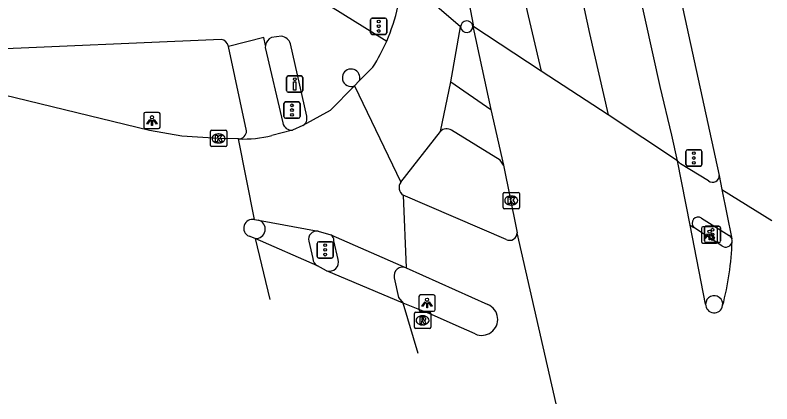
# Model space of a CAD drawing. Extents: x 161772 to 163123, y 383092 to 383917.
# Drawn here: x 163076.32 to 163122.77, y 383627.64 to 383651.51 of the extents above; entities that cross this region are included whole.
import ezdxf

# ---------------------------------------------------------------- set-up
doc = ezdxf.new("R2010")
doc.units = 0
for name, color, linetype in [('IMGEO_Drukknoppaal', 7, 'Continuous'), ('IMGEO_Fietspad_gesloten', 7, 'Continuous'), ('IMGEO_Fietspad_open', 7, 'Continuous'), ('IMGEO_Kolk', 7, 'Continuous'), ('IMGEO_Lichtpunt', 7, 'Continuous'), ('IMGEO_Rijbaan_lokaal_gesloten', 7, 'Continuous'), ('IMGEO_Rijbaan_regionaal_gesloten', 7, 'Continuous'), ('IMGEO_Rioolput', 7, 'Continuous'), ('IMGEO_Verkeersregelinstallatiepaal', 7, 'Continuous'), ('IMGEO_Voetpad_open', 7, 'Continuous')]:
    doc.layers.add(name, color=color, linetype=linetype)

msp = doc.modelspace()

# ---------------------------------------------------------------- linework, layer by layer
at = {"layer": 'IMGEO_Drukknoppaal'}
for p, q in [((163093.086, 383647.779), (163093.876, 383647.779)), ((163093.876, 383647.779), (163093.086, 383647.779)), ((163092.986, 383646.879), (163092.986, 383647.679)), ((163092.986, 383647.679), (163092.986, 383646.879)), ((163093.976, 383647.679), (163093.976, 383646.879)), ((163093.976, 383646.879), (163093.976, 383647.679)), ((163093.876, 383646.779), (163093.086, 383646.779)), ((163093.086, 383646.779), (163093.876, 383646.779))]:
    msp.add_line(p, q, dxfattribs=at)
msp.add_lwpolyline([(163093.556, 383647.404), (163093.556, 383646.904), (163093.406, 383646.904), (163093.406, 383647.404), (163093.556, 383647.404)], dxfattribs=at)
msp.add_circle((163093.481, 383647.569), 0.085, dxfattribs=at)
for centre, start, end in [((163093.086, 383647.679), 90, 180), ((163093.086, 383647.679), 90, 180), ((163093.876, 383647.679), 0, 90), ((163093.876, 383647.679), 360, 90), ((163093.086, 383646.879), 180, 270), ((163093.086, 383646.879), 180, 270), ((163093.876, 383646.879), 270, 0), ((163093.876, 383646.879), 270, 0)]:
    msp.add_arc(centre, 0.1, start, end, dxfattribs=at)
at = {"layer": 'IMGEO_Fietspad_gesloten'}
for points in [[(163094.058, 383656.801), (163095.083, 383652.446), (163099.127, 383649.915)], [(163091.684, 383649.646), (163091.586, 383650.129), (163089.41, 383649.591)], [(163092.666, 383650.223), (163092.054, 383650.138)], [(163088.959, 383650.007), (163073.832, 383649.35)], [(163094.217, 383645.313), (163093.231, 383649.753)]]:
    msp.add_lwpolyline(points, dxfattribs=at)
for centre, radius, start, end in [((163092.393, 383649.498), 0.725, 117.9272, 168.1841), ((163092.527, 383649.481), 0.755, 21.1222, 79.3665), ((163088.914, 383649.506), 0.503, 9.7243, 84.8991), ((163096.944, 383647.66), 0.54, 15.4039, 193.9806), ((163096.946, 383647.665), 0.537, 338.3176, 14.8695), ((163096.942, 383647.666), 0.54, 194.7041, 292.1658), ((163093.707, 383645.177), 0.528, 301.0532, 14.8744)]:
    msp.add_arc(centre, radius, start, end, dxfattribs=at)
at = {"layer": 'IMGEO_Fietspad_open'}
for points in [[(163103.064, 383647.419), (163105.515, 383645.705)], [(163106.296, 383642.298), (163106.1, 383642.595), (163103.112, 383644.44)], [(163117.76, 383638.614), (163117.974, 383638.471)], [(163119.703, 383637.351), (163117.974, 383638.471)], [(163096.157, 383636.504), (163095.891, 383637.654)], [(163099.589, 383635.378), (163099.85, 383634.177), (163100.145, 383633.826)]]:
    msp.add_lwpolyline(points, dxfattribs=at)
for centre, radius, start, end in [((163102.812, 383643.99), 0.541, 56.2709, 135.8425), ((163095.45, 383637.651), 0.441, 0.4306, 57.3343), ((163119.947, 383637.648), 0.385, 230.5209, 355.8543), ((163095.611, 383636.354), 0.566, 252.3394, 15.3821), ((163100.113, 383635.499), 0.538, 67.5676, 193.0107), ((163119.232, 383633.755), 0.527, 350.6972, 178.2827)]:
    msp.add_arc(centre, radius, start, end, dxfattribs=at)
at = {"layer": 'IMGEO_Kolk'}
for p, q in [((163088.306, 383643.511), (163088.306, 383644.363)), ((163088.381, 383644.437), (163089.233, 383644.437)), ((163088.794, 383644.217), (163088.819, 383644.217)), ((163089.307, 383644.363), (163089.307, 383643.511)), ((163088.817, 383643.657), (163088.792, 383643.657)), ((163089.233, 383643.437), (163088.381, 383643.437)), ((163106.272, 383639.696), (163106.272, 383640.548)), ((163106.347, 383640.622), (163107.199, 383640.622)), ((163106.76, 383640.402), (163106.785, 383640.402)), ((163107.273, 383640.548), (163107.273, 383639.696)), ((163107.199, 383639.622), (163106.347, 383639.622)), ((163106.783, 383639.842), (163106.758, 383639.842))]:
    msp.add_line(p, q, dxfattribs=at)
for points in [[(163088.306, 383643.511), (163088.306, 383644.363)], [(163088.381, 383644.437), (163089.233, 383644.437)], [(163088.627, 383644.137), (163088.75, 383644.137), (163088.75, 383643.986), (163088.88, 383644.137), (163089.044, 383644.137), (163088.898, 383643.986), (163089.051, 383643.737), (163088.899, 383643.737), (163088.814, 383643.901), (163088.75, 383643.834), (163088.75, 383643.737), (163088.627, 383643.737), (163088.627, 383644.137)], [(163089.307, 383644.363), (163089.307, 383643.511)], [(163089.233, 383643.437), (163088.381, 383643.437)], [(163106.272, 383639.696), (163106.272, 383640.548)], [(163106.347, 383640.622), (163107.199, 383640.622)], [(163107.273, 383640.548), (163107.273, 383639.696)], [(163106.593, 383640.322), (163106.716, 383640.322), (163106.716, 383640.171), (163106.846, 383640.322), (163107.01, 383640.322), (163106.864, 383640.171), (163107.017, 383639.922), (163106.865, 383639.922), (163106.78, 383640.086), (163106.716, 383640.019), (163106.716, 383639.922), (163106.593, 383639.922), (163106.593, 383640.322)], [(163107.199, 383639.622), (163106.347, 383639.622)]]:
    msp.add_lwpolyline(points, dxfattribs=at)
for centre, start, end in [((163088.383, 383644.361), 91.552, 178.448), ((163088.383, 383644.361), 91.552, 178.448), ((163089.231, 383644.361), 1.552, 88.448), ((163089.231, 383644.361), 1.552, 88.448), ((163088.383, 383643.513), 181.552, 268.448), ((163088.383, 383643.513), 181.552, 268.448), ((163089.231, 383643.513), 271.552, 358.448), ((163089.231, 383643.513), 271.552, 358.448), ((163106.349, 383640.546), 91.552, 178.448), ((163106.349, 383640.546), 91.552, 178.448), ((163107.197, 383640.546), 1.552, 88.448), ((163107.197, 383640.546), 1.552, 88.448), ((163106.349, 383639.698), 181.552, 268.448), ((163106.349, 383639.698), 181.552, 268.448), ((163107.197, 383639.698), 271.552, 358.448), ((163107.197, 383639.698), 271.552, 358.448)]:
    msp.add_arc(centre, 0.0765, start, end, dxfattribs=at)
for centre, major_axis, ratio, start_param, end_param in [((163088.793, 383643.937), (-0.387, 0.002), 0.722429, 4.712389, 7.853982), ((163088.818, 383643.937), (-0.39, 0.002), 0.717154, 1.570796, 4.712389), ((163106.759, 383640.122), (-0.387, 0.002), 0.722429, 4.712389, 7.853982), ((163106.784, 383640.122), (-0.39, 0.002), 0.717154, 1.570796, 4.712389)]:
    msp.add_ellipse(centre, major_axis=major_axis, ratio=ratio, start_param=start_param, end_param=end_param, dxfattribs=at)
at = {"layer": 'IMGEO_Lichtpunt'}
for p, q in [((163085.12, 383645.537), (163084.312, 383645.537)), ((163085.12, 383645.537), (163084.312, 383645.537)), ((163084.218, 383645.442), (163084.218, 383644.635)), ((163084.218, 383645.442), (163084.218, 383644.635)), ((163085.214, 383644.635), (163085.214, 383645.442)), ((163085.214, 383644.635), (163085.214, 383645.442)), ((163084.312, 383644.541), (163085.12, 383644.541)), ((163084.312, 383644.541), (163085.12, 383644.541)), ((163119.349, 383638.51), (163118.541, 383638.51)), ((163119.349, 383638.51), (163118.541, 383638.51)), ((163118.447, 383638.415), (163118.447, 383637.608)), ((163118.447, 383638.415), (163118.447, 383637.608)), ((163119.443, 383637.608), (163119.443, 383638.415)), ((163119.443, 383637.608), (163119.443, 383638.415)), ((163118.541, 383637.514), (163119.349, 383637.514)), ((163118.541, 383637.514), (163119.349, 383637.514)), ((163102.007, 383634.331), (163101.199, 383634.331)), ((163102.007, 383634.331), (163101.199, 383634.331)), ((163101.105, 383634.236), (163101.105, 383633.429)), ((163101.105, 383634.236), (163101.105, 383633.429)), ((163102.101, 383633.429), (163102.101, 383634.236)), ((163102.101, 383633.429), (163102.101, 383634.236)), ((163101.199, 383633.335), (163102.007, 383633.335)), ((163101.199, 383633.335), (163102.007, 383633.335))]:
    msp.add_line(p, q, dxfattribs=at)
for points in [[(163084.592, 383645.106), (163084.631, 383645.078), (163084.443, 383644.816), (163084.405, 383644.843), (163084.592, 383645.106)], [(163084.694, 383645.058), (163084.741, 383645.058), (163084.741, 383644.736), (163084.694, 383644.736), (163084.694, 383645.058)], [(163084.804, 383645.078), (163084.842, 383645.105), (163085.029, 383644.843), (163084.99, 383644.815), (163084.804, 383645.078)], [(163118.821, 383638.079), (163118.86, 383638.051), (163118.672, 383637.789), (163118.634, 383637.816), (163118.821, 383638.079)], [(163118.923, 383638.031), (163118.97, 383638.031), (163118.97, 383637.709), (163118.923, 383637.709), (163118.923, 383638.031)], [(163119.033, 383638.051), (163119.071, 383638.078), (163119.258, 383637.816), (163119.219, 383637.788), (163119.033, 383638.051)], [(163101.479, 383633.9), (163101.518, 383633.872), (163101.33, 383633.61), (163101.292, 383633.637), (163101.479, 383633.9)], [(163101.581, 383633.852), (163101.628, 383633.852), (163101.628, 383633.53), (163101.581, 383633.53), (163101.581, 383633.852)], [(163101.691, 383633.872), (163101.729, 383633.899), (163101.916, 383633.637), (163101.877, 383633.609), (163101.691, 383633.872)]]:
    msp.add_lwpolyline(points, dxfattribs=at)
for centre in [(163084.717, 383645.24), (163118.946, 383638.213), (163101.604, 383634.034)]:
    msp.add_circle(centre, 0.0994, dxfattribs=at)
for centre, start, end in [((163084.312, 383645.442), 90, 180), ((163084.312, 383645.442), 90, 180), ((163085.12, 383645.442), 0, 90), ((163085.12, 383645.442), 0, 90), ((163084.312, 383644.635), 180, 270), ((163084.312, 383644.635), 180, 270), ((163085.12, 383644.635), 270, 0), ((163085.12, 383644.635), 270, 360), ((163118.541, 383638.415), 90, 180), ((163118.541, 383638.415), 90, 180), ((163119.349, 383638.415), 0, 90), ((163119.349, 383638.415), 0, 90), ((163118.541, 383637.608), 180, 270), ((163118.541, 383637.608), 180, 270), ((163119.349, 383637.608), 270, 0), ((163119.349, 383637.608), 270, 360), ((163101.199, 383634.236), 90, 180), ((163101.199, 383634.236), 90, 180), ((163102.007, 383634.236), 0, 90), ((163102.007, 383634.236), 0, 90), ((163101.199, 383633.429), 180, 270), ((163101.199, 383633.429), 180, 270), ((163102.007, 383633.429), 270, 0), ((163102.007, 383633.429), 270, 360)]:
    msp.add_arc(centre, 0.0946, start, end, dxfattribs=at)
at = {"layer": 'IMGEO_Rijbaan_lokaal_gesloten'}
for points in [[(163103.064, 383647.419), (163103.663, 383650.782)], [(163098.282, 383648.312), (163097.445, 383647.467)], [(163097.445, 383647.467), (163097.146, 383647.166)], [(163102.424, 383644.367), (163103.064, 383647.419)], [(163090.037, 383643.904), (163088.807, 383643.936), (163086.551, 383644.067), (163084.561, 383644.417), (163073.342, 383647.148)], [(163097.146, 383647.166), (163095.652, 383645.657), (163093.979, 383644.725)], [(163097.146, 383647.166), (163099.992, 383641.256)], [(163093.979, 383644.725), (163093.345, 383644.452)], [(163093.345, 383644.452), (163092.08, 383644.114)], [(163099.992, 383641.256), (163102.424, 383644.367)], [(163091.012, 383638.952), (163090.037, 383643.904)], [(163100.145, 383640.449), (163100.318, 383635.996)], [(163106.459, 383637.736), (163100.145, 383640.449)], [(163091.012, 383638.952), (163091.248, 383638.928)], [(163091.248, 383638.928), (163094.912, 383638.253)], [(163094.912, 383638.253), (163095.688, 383638.022)], [(163095.688, 383638.022), (163100.318, 383635.996)], [(163091.049, 383637.785), (163090.681, 383637.937)], [(163091.049, 383637.785), (163091.947, 383634.04), (163091.947, 383634.04)], [(163094.876, 383636.107), (163091.049, 383637.785)], [(163095.439, 383635.814), (163094.876, 383636.107)], [(163100.145, 383633.826), (163095.439, 383635.814)], [(163100.318, 383635.996), (163105.341, 383633.737)], [(163101.051, 383630.727), (163100.145, 383633.826)], [(163104.561, 383631.932), (163103.215, 383632.529), (163101.886, 383633.118), (163100.145, 383633.826)]]:
    msp.add_lwpolyline(points, dxfattribs=at)
for centre, radius, start, end in [((163088.164, 383654.656), 11.945, 336.6157, 347.2814), ((163088.248, 383654.625), 11.854, 327.8212, 336.588), ((163090.261, 383651.767), 7.866, 268.3679, 283.3697), ((163100.457, 383640.926), 0.57, 144.682, 236.7887), ((163090.884, 383638.432), 0.535, 76.1596, 247.7172), ((163106.677, 383638.145), 0.463, 241.9383, 0.5321), ((163104.963, 383632.829), 0.983, 245.8917, 67.3668)]:
    msp.add_arc(centre, radius, start, end, dxfattribs=at)
at = {"layer": 'IMGEO_Rijbaan_regionaal_gesloten'}
for points in [[(163034.642, 383909.366), (163036.068, 383906.193), (163039.277, 383898.648), (163050.7, 383871.257), (163056.906, 383854.555), (163065.468, 383830.358), (163073.852, 383803.761), (163076.462, 383794.331), (163079.886, 383779.448), (163086.428, 383749.788), (163092.524, 383720.917), (163099.604, 383690.323), (163103.558, 383672.69), (163107.513, 383652.796), (163108.607, 383648.077)], [(163085.61, 383786.508), (163088.74, 383775.444), (163092.074, 383763.024), (163095.435, 383749.956), (163101.222, 383725.564), (163103.423, 383715.514), (163108.045, 383694.435), (163119.538, 383641.671)], [(163116.989, 383642.571), (163116.632, 383644.136), (163115.909, 383647.124), (163095.348, 383740.157), (163093.113, 383748.921), (163092.794, 383750), (163083.229, 383782.478)], [(163083.229, 383782.478), (163089.909, 383749.894), (163094.708, 383728.452), (163111.58, 383650.385), (163112.717, 383645.377)], [(163088.277, 383725.257), (163091.178, 383713.293), (163094.473, 383697.408), (163097.991, 383681.188), (163103.621, 383655.234), (163104.427, 383650.906), (163104.416, 383650.83)], [(163103.663, 383650.782), (163099.912, 383654.024)], [(163104.416, 383650.83), (163105.515, 383645.705)], [(163108.607, 383648.077), (163104.416, 383650.83)], [(163112.717, 383645.377), (163108.607, 383648.077)], [(163105.515, 383645.705), (163106.296, 383642.298)], [(163116.989, 383642.571), (163112.717, 383645.377)], [(163106.296, 383642.298), (163107.096, 383638.343), (163107.14, 383638.149)], [(163117.76, 383638.614), (163116.989, 383642.571)], [(163119.538, 383641.671), (163119.711, 383640.8)], [(163119.711, 383640.8), (163122.773, 383638.9)], [(163119.711, 383640.8), (163120.313, 383637.769)], [(163118.705, 383633.771), (163117.76, 383638.614)], [(163109.536, 383627.64), (163107.14, 383638.149)]]:
    msp.add_lwpolyline(points, dxfattribs=at)
for centre, radius, start, end in [((163104.041, 383650.775), 0.379, 8.3132, 178.9816), ((163102.58, 383638.205), 17.761, 345.2077, 358.1139), ((163119.977, 383637.653), 0.356, 354.7141, 19.0624), ((163119.232, 383633.754), 0.527, 178.1275, 350.8524)]:
    msp.add_arc(centre, radius, start, end, dxfattribs=at)
at = {"layer": 'IMGEO_Rioolput'}
for p, q in [((163100.827, 383632.342), (163100.827, 383633.194)), ((163100.902, 383633.268), (163101.754, 383633.268)), ((163101.315, 383633.048), (163101.34, 383633.048)), ((163101.828, 383633.194), (163101.828, 383632.342)), ((163101.338, 383632.488), (163101.313, 383632.488)), ((163101.754, 383632.268), (163100.902, 383632.268))]:
    msp.add_line(p, q, dxfattribs=at)
for points in [[(163100.827, 383632.342), (163100.827, 383633.194)], [(163100.902, 383633.268), (163101.754, 383633.268)], [(163101.416, 383632.966), (163101.164, 383632.968), (163101.164, 383632.568)], [(163101.828, 383633.194), (163101.828, 383632.342)], [(163101.164, 383632.568), (163101.288, 383632.568), (163101.288, 383632.73), (163101.299, 383632.73)], [(163101.342, 383632.887), (163101.288, 383632.887), (163101.288, 383632.806)], [(163101.288, 383632.806), (163101.34, 383632.806)], [(163101.346, 383632.701), (163101.417, 383632.568), (163101.557, 383632.568), (163101.492, 383632.694)], [(163101.754, 383632.268), (163100.902, 383632.268)]]:
    msp.add_lwpolyline(points, dxfattribs=at)
for centre, radius, start, end in [((163100.904, 383633.192), 0.0765, 91.552, 178.448), ((163100.904, 383633.192), 0.0765, 91.552, 178.448), ((163101.415, 383632.856), 0.109, 350.3612, 89.416), ((163101.752, 383633.192), 0.0765, 1.552, 88.448), ((163101.752, 383633.192), 0.0765, 1.552, 88.448), ((163101.298, 383632.677), 0.0533, 26.0293, 88.6989), ((163101.324, 383632.995), 0.19, 274.7715, 282.9687), ((163101.348, 383632.791), 0.0964, 77.0061, 93.1865), ((163101.362, 383632.848), 0.0378, 276.6634, 79.6772), ((163101.413, 383632.856), 0.112, 277.5842, 350.9817), ((163101.397, 383632.641), 0.108, 29.5134, 73.7905), ((163100.904, 383632.344), 0.0765, 181.552, 268.448), ((163100.904, 383632.344), 0.0765, 181.552, 268.448), ((163101.752, 383632.344), 0.0765, 271.552, 358.448), ((163101.752, 383632.344), 0.0765, 271.552, 358.448)]:
    msp.add_arc(centre, radius, start, end, dxfattribs=at)
for centre, major_axis, ratio, start_param, end_param in [((163101.314, 383632.768), (-0.387, 0.002), 0.722429, 4.712389, 7.853982), ((163101.339, 383632.768), (-0.39, 0.002), 0.717154, 1.570796, 4.712389)]:
    msp.add_ellipse(centre, major_axis=major_axis, ratio=ratio, start_param=start_param, end_param=end_param, dxfattribs=at)
at = {"layer": 'IMGEO_Verkeersregelinstallatiepaal'}
for p, q in [((163098.141, 383650.423), (163098.141, 383651.223)), ((163098.141, 383651.223), (163098.141, 383650.423)), ((163098.241, 383651.323), (163099.031, 383651.323)), ((163099.031, 383651.323), (163098.241, 383651.323)), ((163099.131, 383651.223), (163099.131, 383650.423)), ((163099.131, 383650.423), (163099.131, 383651.223)), ((163099.031, 383650.323), (163098.241, 383650.323)), ((163098.241, 383650.323), (163099.031, 383650.323)), ((163092.818, 383645.28), (163092.818, 383646.08)), ((163092.818, 383646.08), (163092.818, 383645.28)), ((163092.918, 383646.18), (163093.708, 383646.18)), ((163093.708, 383646.18), (163092.918, 383646.18)), ((163093.808, 383646.08), (163093.808, 383645.28)), ((163093.808, 383645.28), (163093.808, 383646.08)), ((163093.708, 383645.18), (163092.918, 383645.18)), ((163092.918, 383645.18), (163093.708, 383645.18)), ((163117.493, 383642.336), (163117.493, 383643.136)), ((163117.493, 383643.136), (163117.493, 383642.336)), ((163117.593, 383643.236), (163118.383, 383643.236)), ((163118.383, 383643.236), (163117.593, 383643.236)), ((163118.483, 383643.136), (163118.483, 383642.336)), ((163118.483, 383642.336), (163118.483, 383643.136)), ((163118.383, 383642.236), (163117.593, 383642.236)), ((163117.593, 383642.236), (163118.383, 383642.236)), ((163118.729, 383638.543), (163119.519, 383638.543)), ((163119.519, 383638.543), (163118.729, 383638.543)), ((163118.629, 383637.643), (163118.629, 383638.443)), ((163118.629, 383638.443), (163118.629, 383637.643)), ((163119.619, 383638.443), (163119.619, 383637.643)), ((163119.619, 383637.643), (163119.619, 383638.443)), ((163094.953, 383637.593), (163095.743, 383637.593)), ((163095.743, 383637.593), (163094.953, 383637.593)), ((163094.853, 383636.693), (163094.853, 383637.493)), ((163094.853, 383637.493), (163094.853, 383636.693)), ((163095.843, 383637.493), (163095.843, 383636.693)), ((163095.843, 383636.693), (163095.843, 383637.493)), ((163119.519, 383637.543), (163118.729, 383637.543)), ((163118.729, 383637.543), (163119.519, 383637.543)), ((163095.743, 383636.593), (163094.953, 383636.593)), ((163094.953, 383636.593), (163095.743, 383636.593))]:
    msp.add_line(p, q, dxfattribs=at)
for centre in [(163098.636, 383651.113), (163098.636, 383650.823), (163098.636, 383650.533), (163093.313, 383645.97), (163093.313, 383645.68), (163093.313, 383645.39), (163117.988, 383643.026), (163117.988, 383642.736), (163117.988, 383642.446), (163119.124, 383638.333), (163119.124, 383638.043), (163119.124, 383637.753), (163095.348, 383637.383), (163095.348, 383637.093), (163095.348, 383636.803)]:
    msp.add_circle(centre, 0.085, dxfattribs=at)
for centre, start, end in [((163098.241, 383651.223), 90, 180), ((163098.241, 383651.223), 90, 180), ((163099.031, 383651.223), 0, 90), ((163099.031, 383651.223), 360, 90), ((163098.241, 383650.423), 180, 270), ((163098.241, 383650.423), 180, 270), ((163099.031, 383650.423), 270, 0), ((163099.031, 383650.423), 270, 0), ((163092.918, 383646.08), 90, 180), ((163092.918, 383646.08), 90, 180), ((163093.708, 383646.08), 0, 90), ((163093.708, 383646.08), 360, 90), ((163092.918, 383645.28), 180, 270), ((163092.918, 383645.28), 180, 270), ((163093.708, 383645.28), 270, 0), ((163093.708, 383645.28), 270, 0), ((163117.593, 383643.136), 90, 180), ((163117.593, 383643.136), 90, 180), ((163118.383, 383643.136), 0, 90), ((163118.383, 383643.136), 360, 90), ((163117.593, 383642.336), 180, 270), ((163117.593, 383642.336), 180, 270), ((163118.383, 383642.336), 270, 0), ((163118.383, 383642.336), 270, 0), ((163118.729, 383638.443), 90, 180), ((163118.729, 383638.443), 90, 180), ((163119.519, 383638.443), 0, 90), ((163119.519, 383638.443), 360, 90), ((163094.953, 383637.493), 90, 180), ((163094.953, 383637.493), 90, 180), ((163095.743, 383637.493), 0, 90), ((163095.743, 383637.493), 360, 90), ((163118.729, 383637.643), 180, 270), ((163118.729, 383637.643), 180, 270), ((163119.519, 383637.643), 270, 0), ((163119.519, 383637.643), 270, 0), ((163094.953, 383636.693), 180, 270), ((163094.953, 383636.693), 180, 270), ((163095.743, 383636.693), 270, 0), ((163095.743, 383636.693), 270, 0)]:
    msp.add_arc(centre, 0.1, start, end, dxfattribs=at)
at = {"layer": 'IMGEO_Voetpad_open'}
for points in [[(163091.684, 383649.646), (163091.668, 383649.513), (163092.751, 383644.889)], [(163090.529, 383644.408), (163089.41, 383649.591)], [(163118.888, 383641.333), (163117.163, 383642.382), (163116.989, 383642.571)], [(163118.457, 383639.051), (163120.158, 383637.971)], [(163094.343, 383637.633), (163094.596, 383636.567)]]:
    msp.add_lwpolyline(points, dxfattribs=at)
for centre, radius, start, end in [((163104.039, 383650.82), 0.378, 185.7355, 1.5593), ((163093.285, 383644.992), 0.543, 190.9356, 276.3813), ((163089.997, 383644.435), 0.533, 274.3269, 357.0537), ((163119.138, 383641.647), 0.401, 231.4879, 3.461), ((163118.253, 383638.729), 0.381, 57.6675, 222.7603), ((163091.084, 383638.368), 0.584, 266.5843, 73.663), ((163094.848, 383637.74), 0.517, 82.9127, 191.9995), ((163119.949, 383637.65), 0.383, 18.068, 56.932), ((163095.131, 383636.577), 0.535, 181.1022, 241.5552)]:
    msp.add_arc(centre, radius, start, end, dxfattribs=at)

doc.saveas('drawing.dxf')
